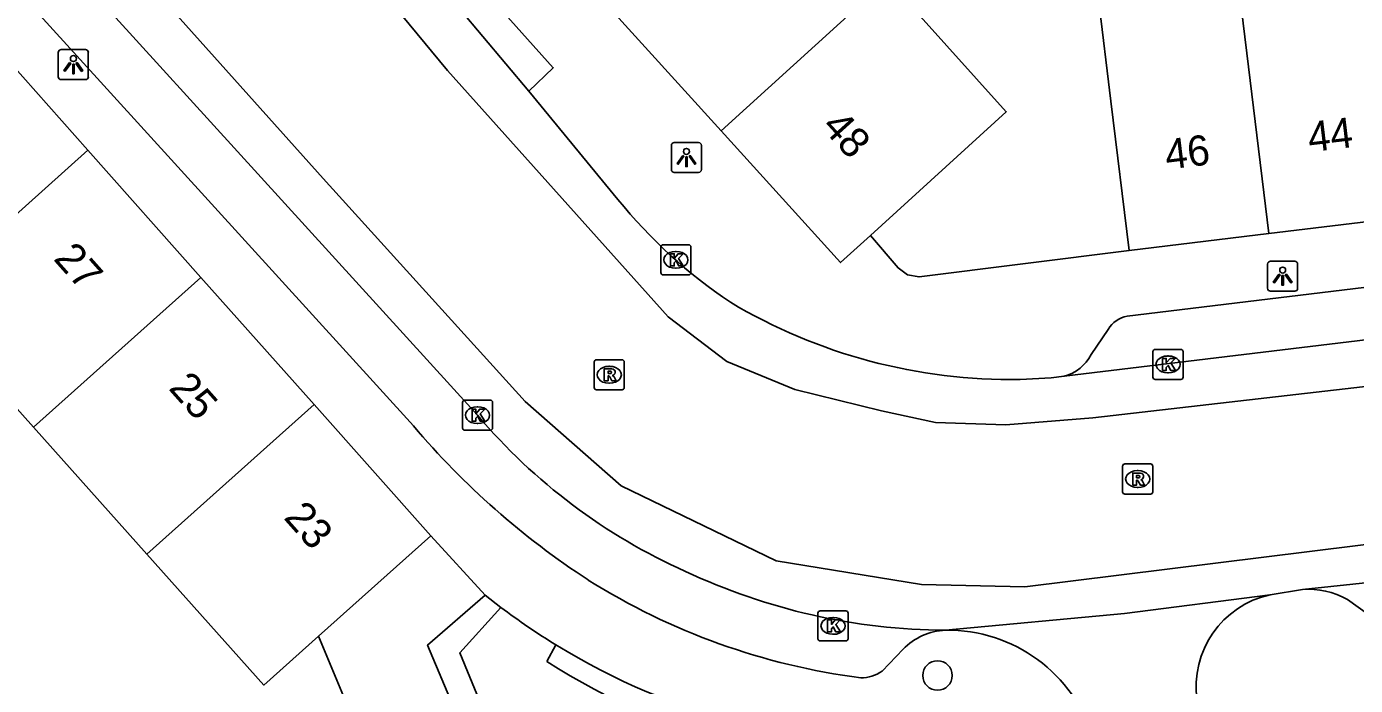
# Model space of a CAD drawing. Extents: x 162172 to 163187, y 382874 to 383684.
# Drawn here: x 162745.12 to 162789.24, y 383259.01 to 383280.9 of the extents above; entities that cross this region are included whole.
import ezdxf

# ---------------------------------------------------------------- set-up
doc = ezdxf.new("R2010")
doc.units = 0
for name, color, linetype in [('IMGEO_Boom', 7, 'Continuous'), ('IMGEO_Haag', 7, 'Continuous'), ('IMGEO_Kolk', 7, 'Continuous'), ('IMGEO_Lichtpunt', 7, 'Continuous'), ('IMGEO_Muur', 7, 'Continuous'), ('IMGEO_Pand', 7, 'Continuous'), ('IMGEO_Pand_nummerreeks', 7, 'Continuous'), ('IMGEO_Rijbaan_lokaal_gesloten', 7, 'Continuous'), ('IMGEO_Rijbaan_lokaal_open', 7, 'Continuous'), ('IMGEO_Rioolput', 7, 'Continuous'), ('IMGEO_Voetpad_open', 7, 'Continuous')]:
    doc.layers.add(name, color=color, linetype=linetype)

msp = doc.modelspace()

# ---------------------------------------------------------------- linework, layer by layer
at = {"layer": 'IMGEO_Boom'}
msp.add_circle((162775.367, 383259.341), 0.489, dxfattribs=at)
at = {"layer": 'IMGEO_Haag'}
for points in [[(162763.217, 383251.068), (162759.506, 383260.09), (162760.869, 383261.604)], [(162762.699, 383260.355), (162762.396, 383259.808)]]:
    msp.add_lwpolyline(points, dxfattribs=at)
msp.add_arc((162774.845, 383279.215), 23.057, 237.321, 273.3192, dxfattribs=at)
at = {"layer": 'IMGEO_Kolk'}
for p, q in [((162766.18, 383272.722), (162766.18, 383273.574)), ((162766.255, 383273.648), (162767.107, 383273.648)), ((162766.668, 383273.428), (162766.693, 383273.428)), ((162767.181, 383273.574), (162767.181, 383272.722)), ((162766.691, 383272.868), (162766.666, 383272.868)), ((162767.107, 383272.648), (162766.255, 383272.648)), ((162782.595, 383270.173), (162783.447, 383270.173)), ((162782.52, 383269.247), (162782.52, 383270.099)), ((162783.008, 383269.953), (162783.033, 383269.953)), ((162783.521, 383270.099), (162783.521, 383269.247)), ((162783.031, 383269.393), (162783.006, 383269.393)), ((162783.447, 383269.173), (162782.595, 383269.173)), ((162759.594, 383267.561), (162759.594, 383268.413)), ((162759.669, 383268.487), (162760.521, 383268.487)), ((162760.595, 383268.413), (162760.595, 383267.561)), ((162760.082, 383268.267), (162760.107, 383268.267)), ((162760.105, 383267.707), (162760.08, 383267.707)), ((162760.521, 383267.487), (162759.669, 383267.487)), ((162771.398, 383260.562), (162771.398, 383261.414)), ((162771.473, 383261.488), (162772.325, 383261.488)), ((162772.399, 383261.414), (162772.399, 383260.562)), ((162771.886, 383261.268), (162771.911, 383261.268)), ((162772.325, 383260.488), (162771.473, 383260.488)), ((162771.909, 383260.708), (162771.884, 383260.708))]:
    msp.add_line(p, q, dxfattribs=at)
for points in [[(162766.18, 383272.722), (162766.18, 383273.574)], [(162766.255, 383273.648), (162767.107, 383273.648)], [(162766.501, 383273.348), (162766.624, 383273.348), (162766.624, 383273.197), (162766.754, 383273.348), (162766.918, 383273.348), (162766.772, 383273.197), (162766.925, 383272.948), (162766.773, 383272.948), (162766.688, 383273.112), (162766.624, 383273.045), (162766.624, 383272.948), (162766.501, 383272.948), (162766.501, 383273.348)], [(162767.181, 383273.574), (162767.181, 383272.722)], [(162767.107, 383272.648), (162766.255, 383272.648)], [(162782.595, 383270.173), (162783.447, 383270.173)], [(162782.52, 383269.247), (162782.52, 383270.099)], [(162782.841, 383269.873), (162782.964, 383269.873), (162782.964, 383269.722), (162783.094, 383269.873), (162783.258, 383269.873), (162783.112, 383269.722), (162783.265, 383269.473), (162783.113, 383269.473), (162783.028, 383269.637), (162782.964, 383269.57), (162782.964, 383269.473), (162782.841, 383269.473), (162782.841, 383269.873)], [(162783.521, 383270.099), (162783.521, 383269.247)], [(162783.447, 383269.173), (162782.595, 383269.173)], [(162759.594, 383267.561), (162759.594, 383268.413)], [(162759.669, 383268.487), (162760.521, 383268.487)], [(162760.595, 383268.413), (162760.595, 383267.561)], [(162759.915, 383268.187), (162760.038, 383268.187), (162760.038, 383268.036), (162760.168, 383268.187), (162760.332, 383268.187), (162760.186, 383268.036), (162760.339, 383267.787), (162760.187, 383267.787), (162760.102, 383267.951), (162760.038, 383267.884), (162760.038, 383267.787), (162759.915, 383267.787), (162759.915, 383268.187)], [(162760.521, 383267.487), (162759.669, 383267.487)], [(162771.398, 383260.562), (162771.398, 383261.414)], [(162771.473, 383261.488), (162772.325, 383261.488)], [(162772.399, 383261.414), (162772.399, 383260.562)], [(162771.719, 383261.188), (162771.842, 383261.188), (162771.842, 383261.037), (162771.972, 383261.188), (162772.136, 383261.188), (162771.99, 383261.037), (162772.143, 383260.788), (162771.991, 383260.788), (162771.906, 383260.952), (162771.842, 383260.885), (162771.842, 383260.788), (162771.719, 383260.788), (162771.719, 383261.188)], [(162772.325, 383260.488), (162771.473, 383260.488)]]:
    msp.add_lwpolyline(points, dxfattribs=at)
for centre, start, end in [((162766.257, 383273.572), 91.552, 178.448), ((162766.257, 383273.572), 91.552, 178.448), ((162767.105, 383273.572), 1.552, 88.448), ((162767.105, 383273.572), 1.552, 88.448), ((162766.257, 383272.724), 181.552, 268.448), ((162766.257, 383272.724), 181.552, 268.448), ((162767.105, 383272.724), 271.552, 358.448), ((162767.105, 383272.724), 271.552, 358.448), ((162782.597, 383270.097), 91.552, 178.448), ((162782.597, 383270.097), 91.552, 178.448), ((162783.445, 383270.097), 1.552, 88.448), ((162783.445, 383270.097), 1.552, 88.448), ((162782.597, 383269.249), 181.552, 268.448), ((162782.597, 383269.249), 181.552, 268.448), ((162783.445, 383269.249), 271.552, 358.448), ((162783.445, 383269.249), 271.552, 358.448), ((162759.671, 383268.411), 91.552, 178.448), ((162759.671, 383268.411), 91.552, 178.448), ((162760.519, 383268.411), 1.552, 88.448), ((162760.519, 383268.411), 1.552, 88.448), ((162759.671, 383267.563), 181.552, 268.448), ((162759.671, 383267.563), 181.552, 268.448), ((162760.519, 383267.563), 271.552, 358.448), ((162760.519, 383267.563), 271.552, 358.448), ((162771.475, 383261.412), 91.552, 178.448), ((162771.475, 383261.412), 91.552, 178.448), ((162772.323, 383261.412), 1.552, 88.448), ((162772.323, 383261.412), 1.552, 88.448), ((162771.475, 383260.564), 181.552, 268.448), ((162771.475, 383260.564), 181.552, 268.448), ((162772.323, 383260.564), 271.552, 358.448), ((162772.323, 383260.564), 271.552, 358.448)]:
    msp.add_arc(centre, 0.0765, start, end, dxfattribs=at)
for centre, major_axis, ratio, start_param, end_param in [((162766.667, 383273.148), (-0.387, 0.002), 0.722429, 4.712389, 7.853982), ((162766.692, 383273.148), (-0.39, 0.002), 0.717154, 1.570796, 4.712389), ((162783.007, 383269.673), (-0.387, 0.002), 0.722429, 4.712389, 7.853982), ((162783.032, 383269.673), (-0.39, 0.002), 0.717154, 1.570796, 4.712389), ((162760.081, 383267.987), (-0.387, 0.002), 0.722429, 4.712389, 7.853982), ((162760.106, 383267.987), (-0.39, 0.002), 0.717154, 1.570796, 4.712389), ((162771.885, 383260.988), (-0.387, 0.002), 0.722429, 4.712389, 7.853982), ((162771.91, 383260.988), (-0.39, 0.002), 0.717154, 1.570796, 4.712389)]:
    msp.add_ellipse(centre, major_axis=major_axis, ratio=ratio, start_param=start_param, end_param=end_param, dxfattribs=at)
at = {"layer": 'IMGEO_Lichtpunt'}
for p, q in [((162746.176, 383280.035), (162746.176, 383279.228)), ((162746.176, 383280.035), (162746.176, 383279.228)), ((162747.078, 383280.13), (162746.27, 383280.13)), ((162747.078, 383280.13), (162746.27, 383280.13)), ((162747.172, 383279.228), (162747.172, 383280.035)), ((162747.172, 383279.228), (162747.172, 383280.035)), ((162746.27, 383279.134), (162747.078, 383279.134)), ((162746.27, 383279.134), (162747.078, 383279.134)), ((162766.532, 383276.95), (162766.532, 383276.143)), ((162766.532, 383276.95), (162766.532, 383276.143)), ((162767.434, 383277.045), (162766.626, 383277.045)), ((162767.434, 383277.045), (162766.626, 383277.045)), ((162767.528, 383276.143), (162767.528, 383276.95)), ((162767.528, 383276.143), (162767.528, 383276.95)), ((162766.626, 383276.049), (162767.434, 383276.049)), ((162766.626, 383276.049), (162767.434, 383276.049)), ((162786.328, 383273.008), (162786.328, 383272.201)), ((162786.328, 383273.008), (162786.328, 383272.201)), ((162787.23, 383273.103), (162786.422, 383273.103)), ((162787.23, 383273.103), (162786.422, 383273.103)), ((162787.324, 383272.201), (162787.324, 383273.008)), ((162787.324, 383272.201), (162787.324, 383273.008)), ((162786.422, 383272.107), (162787.23, 383272.107)), ((162786.422, 383272.107), (162787.23, 383272.107))]:
    msp.add_line(p, q, dxfattribs=at)
for points in [[(162746.55, 383279.699), (162746.589, 383279.671), (162746.401, 383279.409), (162746.363, 383279.436), (162746.55, 383279.699)], [(162746.652, 383279.651), (162746.699, 383279.651), (162746.699, 383279.329), (162746.652, 383279.329), (162746.652, 383279.651)], [(162746.762, 383279.671), (162746.8, 383279.698), (162746.987, 383279.436), (162746.948, 383279.408), (162746.762, 383279.671)], [(162766.906, 383276.614), (162766.945, 383276.586), (162766.757, 383276.324), (162766.719, 383276.351), (162766.906, 383276.614)], [(162767.008, 383276.566), (162767.055, 383276.566), (162767.055, 383276.244), (162767.008, 383276.244), (162767.008, 383276.566)], [(162767.118, 383276.586), (162767.156, 383276.613), (162767.343, 383276.351), (162767.304, 383276.323), (162767.118, 383276.586)], [(162786.702, 383272.672), (162786.741, 383272.644), (162786.553, 383272.382), (162786.515, 383272.409), (162786.702, 383272.672)], [(162786.804, 383272.624), (162786.851, 383272.624), (162786.851, 383272.302), (162786.804, 383272.302), (162786.804, 383272.624)], [(162786.914, 383272.644), (162786.952, 383272.671), (162787.139, 383272.409), (162787.1, 383272.381), (162786.914, 383272.644)]]:
    msp.add_lwpolyline(points, dxfattribs=at)
for centre in [(162746.675, 383279.833), (162767.031, 383276.748), (162786.827, 383272.806)]:
    msp.add_circle(centre, 0.0994, dxfattribs=at)
for centre, start, end in [((162746.27, 383280.035), 90, 180), ((162746.27, 383280.035), 90, 180), ((162747.078, 383280.035), 0, 90), ((162747.078, 383280.035), 0, 90), ((162746.27, 383279.228), 180, 270), ((162746.27, 383279.228), 180, 270), ((162747.078, 383279.228), 270, 0), ((162747.078, 383279.228), 270, 360), ((162766.626, 383276.95), 90, 180), ((162766.626, 383276.95), 90, 180), ((162767.434, 383276.95), 0, 90), ((162767.434, 383276.95), 0, 90), ((162766.626, 383276.143), 180, 270), ((162766.626, 383276.143), 180, 270), ((162767.434, 383276.143), 270, 0), ((162767.434, 383276.143), 270, 360), ((162786.422, 383273.008), 90, 180), ((162786.422, 383273.008), 90, 180), ((162787.23, 383273.008), 0, 90), ((162787.23, 383273.008), 0, 90), ((162786.422, 383272.201), 180, 270), ((162786.422, 383272.201), 180, 270), ((162787.23, 383272.201), 270, 0), ((162787.23, 383272.201), 270, 360)]:
    msp.add_arc(centre, 0.0946, start, end, dxfattribs=at)
at = {"layer": 'IMGEO_Muur'}
msp.add_lwpolyline([(162781.731, 383273.455), (162774.756, 383272.579), (162774.371, 383272.645), (162774.059, 383272.88), (162773.138, 383273.958)], dxfattribs=at)
at = {"layer": 'IMGEO_Pand'}
for points in [[(162785.103, 383284.37), (162783.986, 383284.234), (162784.228, 383282.248), (162780.711, 383281.819), (162781.126, 383278.419), (162781.731, 383273.455)], [(162786.365, 383274.017), (162785.345, 383282.384), (162785.103, 383284.37)], [(162773.71, 383282.461), (162768.188, 383277.43)], [(162773.138, 383273.958), (162777.65, 383278.068), (162773.71, 383282.461)], [(162764.229, 383281.799), (162768.188, 383277.43)], [(162743.256, 383281.175), (162747.157, 383276.787)], [(162768.188, 383277.43), (162772.15, 383273.057), (162773.138, 383273.958)], [(162747.157, 383276.787), (162741.588, 383271.802)], [(162747.157, 383276.787), (162750.911, 383272.564)], [(162786.365, 383274.017), (162791.236, 383274.608)], [(162781.731, 383273.455), (162786.365, 383274.017)], [(162745.351, 383267.588), (162750.911, 383272.564)], [(162750.911, 383272.564), (162754.665, 383268.341)], [(162745.351, 383267.588), (162741.588, 383271.802)], [(162749.114, 383263.373), (162754.665, 383268.341)], [(162754.665, 383268.341), (162758.542, 383263.98)], [(162749.114, 383263.373), (162745.351, 383267.588)], [(162758.542, 383263.98), (162754.819, 383260.648)], [(162754.819, 383260.648), (162753.001, 383259.02), (162749.114, 383263.373)]]:
    msp.add_lwpolyline(points, dxfattribs=at)
at = {"layer": 'IMGEO_Rijbaan_lokaal_gesloten'}
for points in [[(162740, 383290.082), (162760.092, 383267.987)], [(162751.245, 383288.934), (162759.102, 383279.436), (162766.423, 383271.253), (162768.371, 383269.773), (162770.629, 383268.838), (162773.512, 383268.136), (162775.303, 383267.747), (162777.64, 383267.669), (162780.522, 383267.902), (162792.751, 383269.305), (162837.383, 383274.682), (162860.673, 383277.644), (162902.89, 383283.254)], [(162746.988, 383284.773), (162754.973, 383275.848), (162761.671, 383268.445), (162764.865, 383265.64), (162770.006, 383263.146), (162774.835, 383262.367), (162778.262, 383262.289), (162808.407, 383266.029), (162835.747, 383269.38), (162863.477, 383272.809), (162911.477, 383279.327), (162911.844, 383279.376), (162920.076, 383280.478)], [(162761.794, 383278.753), (162758.744, 383282.396)], [(162764.755, 383275.151), (162761.794, 383278.753)], [(162849.496, 383277.716), (162779.577, 383269.28)], [(162779.577, 383269.28), (162779.14, 383269.227), (162778.108, 383269.171)], [(162787.483, 383262.198), (162790.095, 383262.473), (162819.027, 383265.957), (162822.009, 383266.344), (162848.142, 383269.478)], [(162775.63, 383260.847), (162781.571, 383261.396), (162786.414, 383262.022)], [(162787.483, 383262.198), (162786.414, 383262.022)]]:
    msp.add_lwpolyline(points, dxfattribs=at)
for centre, radius, start, end in [((162777.976, 383285.863), 17.016, 219.0167, 236.1113), ((162777.827, 383287.427), 18.258, 239.2368, 270.8818), ((162774.962, 383280.584), 19.489, 220.2704, 245.8677), ((162775.743, 383281.425), 20.579, 244.8407, 269.6861)]:
    msp.add_arc(centre, radius, start, end, dxfattribs=at)
at = {"layer": 'IMGEO_Rijbaan_lokaal_open'}
for centre, radius, start, end in [((162787.075, 383258.973), 3.12, 102.2341, 188.3569), ((162775.708, 383255.805), 5.042, 16.5909, 90.8812)]:
    msp.add_arc(centre, radius, start, end, dxfattribs=at)
at = {"layer": 'IMGEO_Rioolput'}
for p, q in [((162763.967, 383268.904), (162763.967, 383269.756)), ((162764.042, 383269.83), (162764.894, 383269.83)), ((162764.968, 383269.756), (162764.968, 383268.904)), ((162764.455, 383269.61), (162764.48, 383269.61)), ((162764.478, 383269.05), (162764.453, 383269.05)), ((162764.894, 383268.83), (162764.042, 383268.83)), ((162781.513, 383265.44), (162781.513, 383266.292)), ((162781.588, 383266.366), (162782.44, 383266.366)), ((162782.514, 383266.292), (162782.514, 383265.44)), ((162782.001, 383266.146), (162782.026, 383266.146)), ((162782.44, 383265.366), (162781.588, 383265.366)), ((162782.024, 383265.586), (162781.999, 383265.586))]:
    msp.add_line(p, q, dxfattribs=at)
for points in [[(162763.967, 383268.904), (162763.967, 383269.756)], [(162764.042, 383269.83), (162764.894, 383269.83)], [(162764.968, 383269.756), (162764.968, 383268.904)], [(162764.556, 383269.528), (162764.304, 383269.53), (162764.304, 383269.13)], [(162764.304, 383269.13), (162764.428, 383269.13), (162764.428, 383269.292), (162764.439, 383269.292)], [(162764.482, 383269.449), (162764.428, 383269.449), (162764.428, 383269.368)], [(162764.428, 383269.368), (162764.48, 383269.368)], [(162764.486, 383269.263), (162764.557, 383269.13), (162764.697, 383269.13), (162764.632, 383269.256)], [(162764.894, 383268.83), (162764.042, 383268.83)], [(162781.513, 383265.44), (162781.513, 383266.292)], [(162781.588, 383266.366), (162782.44, 383266.366)], [(162782.514, 383266.292), (162782.514, 383265.44)], [(162782.102, 383266.064), (162781.85, 383266.066), (162781.85, 383265.666)], [(162781.85, 383265.666), (162781.974, 383265.666), (162781.974, 383265.828), (162781.985, 383265.828)], [(162782.028, 383265.985), (162781.974, 383265.985), (162781.974, 383265.904)], [(162781.974, 383265.904), (162782.026, 383265.904)], [(162782.032, 383265.799), (162782.103, 383265.666), (162782.243, 383265.666), (162782.178, 383265.792)], [(162782.44, 383265.366), (162781.588, 383265.366)]]:
    msp.add_lwpolyline(points, dxfattribs=at)
for centre, radius, start, end in [((162764.044, 383269.754), 0.0765, 91.552, 178.448), ((162764.044, 383269.754), 0.0765, 91.552, 178.448), ((162764.892, 383269.754), 0.0765, 1.552, 88.448), ((162764.892, 383269.754), 0.0765, 1.552, 88.448), ((162764.438, 383269.239), 0.0533, 26.0293, 88.6989), ((162764.464, 383269.557), 0.19, 274.7715, 282.9687), ((162764.488, 383269.353), 0.0964, 77.0061, 93.1865), ((162764.502, 383269.41), 0.0378, 276.6634, 79.6772), ((162764.555, 383269.418), 0.109, 350.3612, 89.416), ((162764.553, 383269.418), 0.112, 277.5842, 350.9817), ((162764.537, 383269.203), 0.108, 29.5134, 73.7905), ((162764.044, 383268.906), 0.0765, 181.552, 268.448), ((162764.044, 383268.906), 0.0765, 181.552, 268.448), ((162764.892, 383268.906), 0.0765, 271.552, 358.448), ((162764.892, 383268.906), 0.0765, 271.552, 358.448), ((162781.59, 383266.29), 0.0765, 91.552, 178.448), ((162781.59, 383266.29), 0.0765, 91.552, 178.448), ((162782.438, 383266.29), 0.0765, 1.552, 88.448), ((162782.438, 383266.29), 0.0765, 1.552, 88.448), ((162781.984, 383265.775), 0.0533, 26.0293, 88.6989), ((162782.01, 383266.093), 0.19, 274.7715, 282.9687), ((162782.034, 383265.889), 0.0964, 77.0061, 93.1865), ((162782.048, 383265.946), 0.0378, 276.6634, 79.6772), ((162782.101, 383265.954), 0.109, 350.3612, 89.416), ((162782.099, 383265.954), 0.112, 277.5842, 350.9817), ((162782.083, 383265.739), 0.108, 29.5134, 73.7905), ((162781.59, 383265.442), 0.0765, 181.552, 268.448), ((162781.59, 383265.442), 0.0765, 181.552, 268.448), ((162782.438, 383265.442), 0.0765, 271.552, 358.448), ((162782.438, 383265.442), 0.0765, 271.552, 358.448)]:
    msp.add_arc(centre, radius, start, end, dxfattribs=at)
for centre, major_axis, ratio, start_param, end_param in [((162764.454, 383269.33), (-0.387, 0.002), 0.722429, 4.712389, 7.853982), ((162764.479, 383269.33), (-0.39, 0.002), 0.717154, 1.570796, 4.712389), ((162782, 383265.866), (-0.387, 0.002), 0.722429, 4.712389, 7.853982), ((162782.025, 383265.866), (-0.39, 0.002), 0.717154, 1.570796, 4.712389)]:
    msp.add_ellipse(centre, major_axis=major_axis, ratio=ratio, start_param=start_param, end_param=end_param, dxfattribs=at)
at = {"layer": 'IMGEO_Voetpad_open'}
for points in [[(162757.964, 383267.633), (162744.557, 383282.397), (162740.364, 383287.014), (162740.227, 383287.341), (162740.16, 383287.779), (162740.333, 383288.762)], [(162758.744, 383282.396), (162759.486, 383283.024), (162762.611, 383279.527), (162761.794, 383278.753)], [(162781.661, 383271.28), (162846.705, 383279.159)], [(162781.731, 383273.455), (162774.756, 383272.579), (162774.371, 383272.645), (162774.059, 383272.88), (162773.138, 383273.958)], [(162780.472, 383270), (162781.038, 383270.833)], [(162760.352, 383262.006), (162758.542, 383263.98)], [(162763.217, 383251.068), (162762.291, 383251.176), (162758.434, 383260.348), (162760.352, 383262.006)], [(162760.352, 383262.006), (162760.869, 383261.604)], [(162790.197, 383260.987), (162788.975, 383261.867)], [(162756.031, 383257.726), (162754.819, 383260.648)], [(162774.223, 383260.212), (162773.524, 383259.489)]]:
    msp.add_lwpolyline(points, dxfattribs=at)
for centre, radius, start, end in [((162781.836, 383270.379), 0.918, 100.9627, 150.3558), ((162779.188, 383270.679), 1.452, 285.5222, 332.109), ((162778.346, 383284.887), 26.704, 220.2484, 236.916), ((162775.658, 383281.407), 22.324, 237.8209, 262.6934), ((162787.688, 383259.594), 2.612, 60.4817, 94.5013), ((162774.808, 383280.062), 23.13, 232.9407, 238.4312), ((162775.727, 383258.756), 2.093, 92.6551, 135.9256), ((162774.664, 383279.865), 22.886, 238.4807, 272.4277), ((162772.854, 383260.372), 1.109, 268.2052, 307.1957)]:
    msp.add_arc(centre, radius, start, end, dxfattribs=at)

# ---------------------------------------------------------------- texts
at = {"layer": 'IMGEO_Pand_nummerreeks'}
for s, rotation, p in [('48', 312.1793, (162771.484, 383277.545)), ('44', 6.9156, (162787.722, 383276.72)), ('46', 6.9156, (162782.979, 383276.144)), ('27', 311.6364, (162745.988, 383273.165)), ('25', 311.6364, (162749.809, 383268.866)), ('23', 311.6364, (162753.631, 383264.568))]:
    msp.add_text(s, height=1, rotation=rotation, dxfattribs=at).set_placement(p)

doc.saveas('drawing.dxf')
